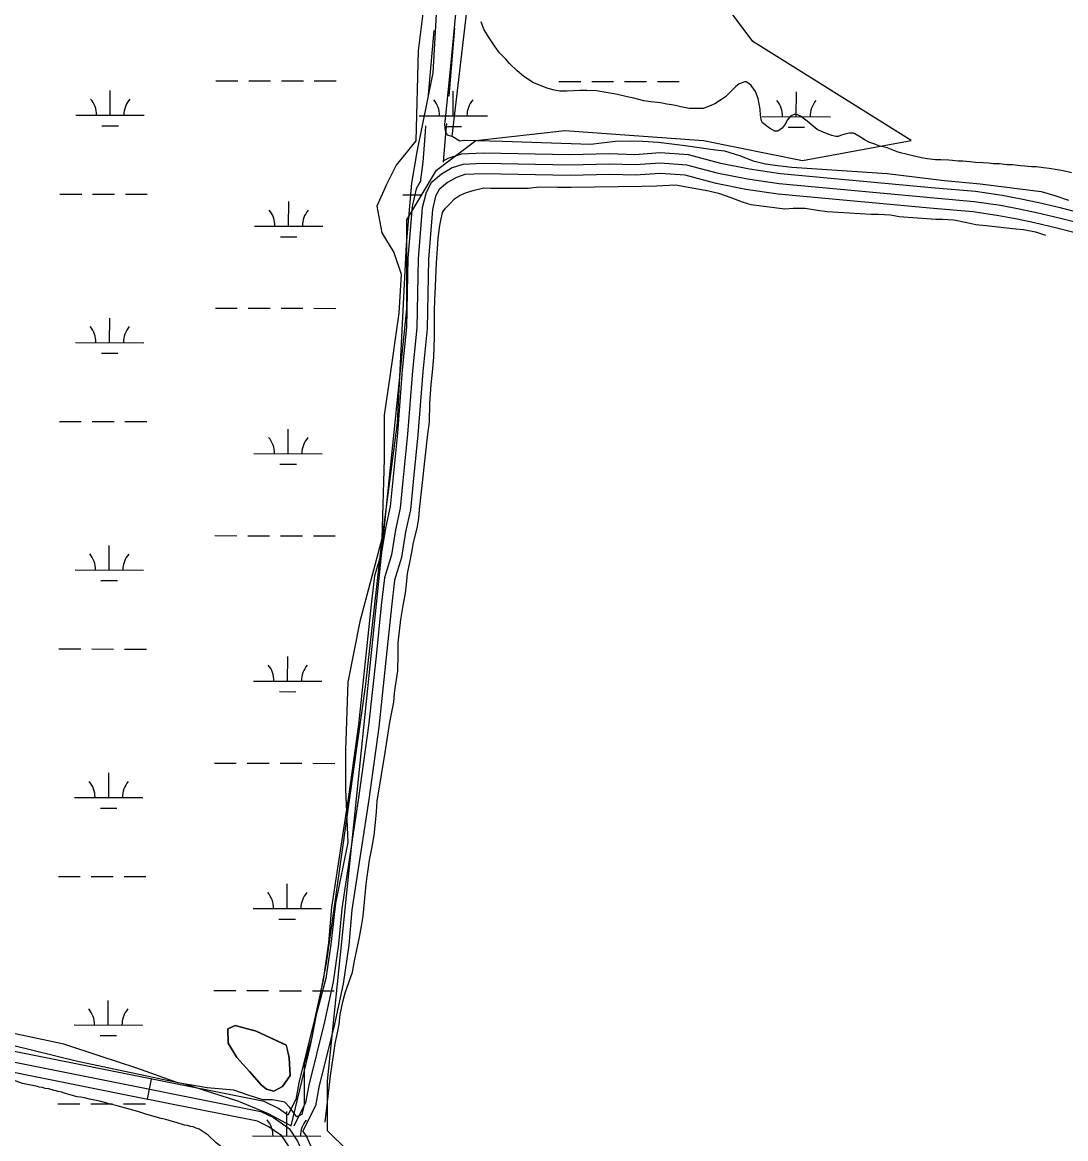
# Model space of a CAD drawing. Extents: x 3219052 to 3256913, y 800770 to 826146.
# Drawn here: x 3240658 to 3242185, y 820836 to 822468 of the extents above; entities that cross this region are included whole.
import ezdxf

# ---------------------------------------------------------------- set-up
doc = ezdxf.new("R2010")
doc.units = 0
for name, color, linetype in [('V-ROAD-CNTR', 7, 'Continuous'), ('V-SITE-VEGE', 7, 'Continuous'), ('V-TOPO-SHOR', 7, 'Continuous'), ('V-WETL-SWMP', 7, 'Continuous')]:
    doc.layers.add(name, color=color, linetype=linetype)

msp = doc.modelspace()

# ---------------------------------------------------------------- linework, layer by layer
at = {"layer": 'V-ROAD-CNTR'}
for p, q in [((3241252.3, 822357), (3241261, 822456.6)), ((3241282.7, 822360.2), (3241291.4, 822459.8)), ((3240841.4, 820893.4), (3240847.3, 820922.8))]:
    msp.add_line(p, q, dxfattribs=at)
for points in [[(3241240.8, 822234), (3241244.6, 822263.7), (3241248.1, 822308.4), (3241248.9, 822317.2)], [(3241274.7, 822264.1), (3241278, 822305.9), (3241279.3, 822320.4)], [(3242218.4, 822186.5), (3242178.8, 822196.4), (3242145.5, 822204.4), (3242119.7, 822209.7), (3242092, 822215.1), (3242052.8, 822220.8), (3241993.9, 822225.9), (3241767.6, 822246.9), (3241722, 822253.6), (3241680.3, 822261.8), (3241633.2, 822274.5), (3241591.6, 822277.3), (3241554.7, 822274.8), (3241517.3, 822276), (3241459.6, 822274.6), (3241333, 822276.8), (3241300.3, 822275.5), (3241281.1, 822269.1), (3241274.3, 822265.1)], [(3242214.2, 822172.1), (3242175.3, 822181.9), (3242142.2, 822189.8), (3242116.8, 822195), (3242089.5, 822200.3), (3242051.1, 822205.9), (3241992.6, 822211), (3241765.8, 822232), (3241719.4, 822238.8), (3241676.9, 822247.2), (3241630.7, 822259.6), (3241591.6, 822262.3), (3241555, 822259.8), (3241517.3, 822261), (3241459.7, 822259.6), (3241333.2, 822261.7), (3241303, 822260.6), (3241287.3, 822255.4), (3241271.8, 822246.3), (3241256.6, 822233.4), (3241249, 822219.6), (3241243.6, 822196.9), (3241237.5, 822122.7), (3241235.6, 822021.5), (3241229.3, 821958.6), (3241222.1, 821866.2), (3241215.3, 821797.7), (3241211.4, 821757.7), (3241204.4, 821725.9), (3241198.3, 821689.4), (3241188.1, 821655.7), (3241183.6, 821615.3), (3241175.9, 821541.4), (3241165.1, 821439.4), (3241150.3, 821334), (3241125.8, 821172.3), (3241121.1, 821120.2), (3241113.3, 821065), (3241100.3, 821006.5), (3241077.8, 820914), (3241072.8, 820888.4), (3241055.5, 820853.9)], [(3242209.9, 822157.7), (3242171.7, 822167.3), (3242139, 822175.1), (3242113.8, 822180.3), (3242087, 822185.5), (3242049.3, 822191), (3241991.2, 822196.1), (3241764, 822217.1), (3241716.9, 822224), (3241673.5, 822232.6), (3241628.2, 822244.8), (3241591.6, 822247.2), (3241555.2, 822244.8), (3241517.2, 822246), (3241459.7, 822244.6), (3241333.3, 822246.7), (3241305.7, 822245.7), (3241293.6, 822241.6), (3241280.5, 822234), (3241268.4, 822223.7), (3241263.1, 822214.1), (3241258.5, 822194.5), (3241252.5, 822121.9), (3241250.6, 822020.6), (3241244.2, 821957.3), (3241237, 821864.9), (3241230.2, 821796.2), (3241226.3, 821755.4), (3241219.2, 821723.1), (3241213, 821685.9), (3241202.9, 821652.6), (3241198.5, 821613.6), (3241190.8, 821539.8), (3241180, 821437.6), (3241165.2, 821331.8), (3241140.7, 821170.5), (3241136, 821118.5), (3241128, 821062.3), (3241114.9, 821003.1), (3241092.4, 820910.8), (3241087.1, 820883.5), (3241069, 820847.3)], [(3241241.5, 822237), (3241234.8, 822225), (3241228.8, 822199.2), (3241222.5, 822123.5), (3241220.6, 822022.4), (3241214.3, 821960), (3241207.1, 821867.6), (3241200.4, 821799.2), (3241196.6, 821760.1), (3241189.7, 821728.8), (3241183.7, 821692.8), (3241173.4, 821658.7), (3241168.7, 821616.9), (3241160.9, 821542.9), (3241150.2, 821441.2), (3241135.5, 821336.2), (3241110.9, 821174.1), (3241106.2, 821121.9), (3241098.5, 821067.7), (3241085.7, 821009.9), (3241063.1, 820917.2), (3241058.5, 820893.2), (3241047, 820870.3)], [(3241047, 820870.3), (3241033.4, 820879.8), (3241012.2, 820889.9), (3240826.2, 820927), (3240430.1, 821006.4)], [(3240427.6, 820991.6), (3240823.2, 820912.3), (3241007.4, 820875.6), (3241025.8, 820866.7), (3241048.9, 820850.7), (3241061, 820832.2), (3241069.9, 820811.8), (3241071, 820794), (3241055.3, 820492.8), (3241010.8, 820061.5), (3240957.8, 819536.6), (3240915.6, 818810.1), (3240849.5, 818281.7)], [(3240834.6, 818283.6), (3240900.6, 818811.4), (3240942.9, 819537.8), (3240995.8, 820063), (3241040.3, 820494), (3241056, 820793.9), (3241055.1, 820808.3), (3241047.7, 820825.1), (3241037.9, 820840), (3241018.2, 820853.7), (3241002.6, 820861.2), (3240820.3, 820897.6), (3240425, 820976.8)], [(3240934.8, 818882.7), (3240972.8, 819535.5), (3241025.7, 820059.9), (3241070.3, 820491.6), (3241086, 820794.1), (3241084.7, 820815.4), (3241074.2, 820839.4), (3241069, 820847.3)]]:
    msp.add_lwpolyline(points, dxfattribs=at)
at = {"layer": 'V-SITE-VEGE'}
for p, q in [((3241262.3, 822625.5), (3241237.5, 822426.6)), ((3241237.5, 822426.6), (3241233.9, 822295.2)), ((3241233.9, 822295.2), (3241205.5, 822259.7)), ((3241205.5, 822259.7), (3241191.3, 822231.3)), ((3241191.3, 822231.3), (3241177.2, 822199.3)), ((3241177.2, 822199.3), (3241184.3, 822160.3)), ((3241184.3, 822160.3), (3241202, 822131.9)), ((3241202, 822131.9), (3241212.6, 822099.9)), ((3241212.6, 822099.9), (3241209.1, 822043.1)), ((3241209.1, 822043.1), (3241194.9, 821943.6)), ((3241194.9, 821943.6), (3241187.8, 821893.9)), ((3241187.8, 821893.9), (3241187.8, 821830)), ((3241187.8, 821830), (3241184.3, 821712.8)), ((3241184.3, 821712.8), (3241152.3, 821592.1)), ((3241152.3, 821592.1), (3241134.6, 821503.3)), ((3241134.6, 821503.3), (3241131, 821403.8)), ((3241131, 821403.8), (3241131, 821347)), ((3241131, 821347), (3241134.6, 821268.9)), ((3241134.6, 821268.9), (3241116.8, 821180.1)), ((3241116.8, 821180.1), (3241109.7, 821119.7)), ((3241109.7, 821119.7), (3241102.6, 821070)), ((3241102.6, 821070), (3241088.4, 821016.7)), ((3241088.4, 821016.7), (3241081.3, 820981.2)), ((3240970, 821001.2), (3240958.9, 820996.5)), ((3241000.6, 820992.8), (3240970, 821001.2)), ((3240719.3, 820974.1), (3240634.1, 820991.9)), ((3240958.9, 820996.5), (3240959.6, 820975.4)), ((3241044.7, 820972.4), (3241000.6, 820992.8)), ((3240772.5, 820956.4), (3240719.3, 820974.1)), ((3240959.6, 820975.4), (3240972.3, 820954.3)), ((3241048.6, 820954.1), (3241044.7, 820972.4)), ((3241081.3, 820981.2), (3241070.7, 820945.7)), ((3240825.8, 820938.6), (3240772.5, 820956.4)), ((3240972.3, 820954.3), (3240990.9, 820934)), ((3241050.5, 820928.3), (3241048.6, 820954.1)), ((3240886.1, 820917.3), (3240825.8, 820938.6)), ((3240990.9, 820934), (3241008.3, 820914.1)), ((3241070.7, 820945.7), (3241070.7, 820903.1)), ((3241038.9, 820912), (3241050.5, 820928.3)), ((3240928.7, 820910.2), (3240886.1, 820917.3)), ((3240967.7, 820906.6), (3240928.7, 820910.2)), ((3240989, 820899.5), (3240967.7, 820906.6)), ((3241008.3, 820914.1), (3241015.5, 820908.1)), ((3241015.5, 820908.1), (3241026.6, 820905.3)), ((3241026.6, 820905.3), (3241038.9, 820912)), ((3241070.7, 820903.1), (3241070.7, 820885.3)), ((3241010.3, 820892.4), (3240989, 820899.5)), ((3241024.5, 820892.4), (3241010.3, 820892.4)), ((3241042.3, 820888.9), (3241024.5, 820892.4)), ((3241049.4, 820881.8), (3241042.3, 820888.9)), ((3241070.7, 820885.3), (3241067.1, 820871.1)), ((3241060, 820867.6), (3241049.4, 820881.8)), ((3241067.1, 820871.1), (3241060, 820867.6))]:
    msp.add_line(p, q, dxfattribs=at)
for points in [[(3241797, 822330.9), (3241793, 822333), (3241788.5, 822334), (3241782.4, 822331), (3241777.8, 822325.9), (3241774.3, 822319.4), (3241770.2, 822313.8), (3241763.6, 822309.3), (3241759.1, 822309.3), (3241751.5, 822313.4), (3241741.4, 822321.5), (3241739.9, 822324.5), (3241738.4, 822332.6), (3241737.9, 822341.2), (3241735, 822356.9), (3241730.9, 822367), (3241724.9, 822376.1), (3241721.4, 822379.1), (3241717.3, 822381.2), (3241715.3, 822381.2), (3241707.2, 822378.2), (3241702.2, 822374.7), (3241687, 822359.5), (3241681.4, 822355.5), (3241671.3, 822349), (3241665.7, 822346.5), (3241655.1, 822342.4), (3241634.4, 822342.5), (3241626.3, 822344), (3241611.6, 822347.1), (3241601.5, 822348.7), (3241591.9, 822350.7), (3241577.8, 822352.3), (3241567.7, 822353.8), (3241553, 822357.4), (3241543.4, 822359.4), (3241529.3, 822363), (3241520.7, 822364.5), (3241498.5, 822368.1), (3241484.3, 822368.7), (3241474.2, 822368.7), (3241455.5, 822367.8), (3241444.9, 822367.8), (3241434.3, 822369.8), (3241426.2, 822371.9), (3241405.5, 822380.5), (3241391.4, 822389.7), (3241382.4, 822397.3), (3241371.3, 822408.4), (3241365.7, 822414.5), (3241356.7, 822423.6), (3241350.1, 822432.7), (3241339.5, 822448.4), (3241333.5, 822458.6), (3241329.5, 822469.2)], [(3242193.5, 822248.5), (3242180.9, 822251), (3242172.8, 822252.6), (3242160.7, 822254.6), (3242152.1, 822255.7), (3242141.5, 822257.2), (3242134.9, 822257.2), (3242124.8, 822257.8), (3242118.7, 822258.3), (3242107.1, 822259.8), (3242099, 822259.8), (3242087.9, 822261.4), (3242079.3, 822261.4), (3242072.2, 822262.4), (3242064.2, 822263), (3242053, 822263.5), (3242045, 822264.5), (3242034.4, 822265.1), (3242027.3, 822265.1), (3242019.2, 822266.1), (3242013.6, 822266.7), (3242002, 822267.2), (3241994.4, 822267.2), (3241982.3, 822268.8), (3241973.7, 822270.3), (3241959.1, 822273.4), (3241951.5, 822275.4), (3241942.9, 822277.5), (3241938.4, 822279), (3241933.3, 822281), (3241923.7, 822284.6), (3241911.6, 822287.7), (3241907.1, 822289.7), (3241897, 822293.3), (3241891.4, 822295.8), (3241885.9, 822299.3), (3241882.4, 822301.9), (3241876.3, 822305.4), (3241874.3, 822306.5), (3241868.7, 822306.5), (3241861.6, 822305), (3241855.6, 822303), (3241852, 822301.5), (3241848.5, 822301.5), (3241842.9, 822303), (3241828.3, 822308.1), (3241821.2, 822311.7), (3241806.6, 822323.8), (3241797, 822330.9)], [(3240904.4, 820853.5), (3240899.9, 820855), (3240895.8, 820855.6), (3240883.7, 820859.1), (3240878.2, 820860.7), (3240868.6, 820863.7), (3240861.5, 820865.3), (3240849.4, 820868.8), (3240840.8, 820870.9), (3240827.2, 820875.5), (3240797.4, 820883.6), (3240785.2, 820886.7), (3240780.7, 820888.2), (3240771.1, 820890.3), (3240764.5, 820891.8), (3240756.5, 820893.3), (3240751.4, 820894.9), (3240743.8, 820896.4), (3240738.8, 820896.9), (3240726.7, 820900.5), (3240720.1, 820902), (3240716.1, 820903.6), (3240711, 820904.6), (3240708, 820905.6), (3240704.4, 820906.1), (3240702.4, 820907.1), (3240699.9, 820907.6), (3240697.4, 820908.7), (3240691.8, 820909.2), (3240687.8, 820910.7), (3240683.2, 820911.2), (3240680.7, 820912.2), (3240675.7, 820912.8), (3240658.5, 820916.3), (3240638.8, 820923.5)], [(3240589, 820775.3), (3240726.5, 820767.4), (3240857.2, 820759.1), (3240903.8, 820773.7), (3240944.2, 820772), (3240955.8, 820796.3), (3240952.3, 820803.9), (3240950.8, 820808.9), (3240947.8, 820816.5), (3240948.8, 820819), (3240949.3, 820822.6), (3240947.8, 820825.1), (3240942.2, 820829.7), (3240930.1, 820840.8), (3240917, 820849.4), (3240911.5, 820851.5), (3240908.4, 820853), (3240904.4, 820853.5)]]:
    msp.add_lwpolyline(points, dxfattribs=at)
at = {"layer": 'V-TOPO-SHOR'}
for points in [[(3240578.4, 820988.4), (3240737, 820949.7), (3240895.6, 820916.1), (3240974.8, 820890.3), (3241018.3, 820872.3), (3241051.5, 820854.3), (3241079.9, 820972), (3241103.2, 821092.2), (3241160.3, 821496.4), (3241183.8, 821703.6), (3241207.2, 821882.6), (3241220.5, 822143.6), (3241228.4, 822233.1), (3241236.2, 822279.2), (3241259.4, 822394.3), (3241270.1, 822583.6), (3241330.3, 823233.4), (3241424.3, 824133.9), (3241421.9, 824236.3), (3241421.9, 824236.3)], [(3241314.3, 822727.7), (3241298.5, 822547.6), (3241284.5, 822399.6), (3241277.5, 822332.1), (3241276, 822319), (3241277.1, 822309.6), (3241280, 822303.7), (3241282.8, 822302.8), (3241287.4, 822301.8)], [(3241287.4, 822301.8), (3241307.3, 822472.1), (3241334.5, 822724.9)], [(3241287.4, 822301.8), (3241298.3, 822295), (3241305.1, 822295.9), (3241360.6, 822294.4), (3241490.1, 822290.1), (3241525.9, 822294.8), (3241548.3, 822295.2), (3241566.2, 822294.5), (3241589.2, 822293), (3241604.7, 822291.1), (3241628.2, 822288.3), (3241672.4, 822281.9), (3241685.9, 822280.2), (3241707.7, 822273.6), (3241727.7, 822265.7), (3241745.6, 822261.2), (3241763.2, 822259.1), (3241784.1, 822256.5), (3241923.8, 822247.2), (3242007.3, 822237.2), (3242059.6, 822232.2), (3242149, 822220.8), (3242168.8, 822215.2), (3242188.8, 822208.4)], [(3241101.6, 820859.6), (3241109.5, 820927.4), (3241114.4, 820964.3), (3241115.9, 820975), (3241119.3, 820990.7), (3241122, 821003), (3241123.4, 821017.1), (3241127.1, 821035.7), (3241130.8, 821048.8), (3241136.2, 821064.1), (3241141.3, 821079.4), (3241144.6, 821096), (3241147.8, 821111.9), (3241151.5, 821130.4), (3241154.4, 821146.4), (3241157.1, 821161), (3241161.4, 821207.2), (3241163.1, 821218.9), (3241164.3, 821228.8), (3241166.2, 821243), (3241169.7, 821260.3), (3241173.3, 821278.9), (3241175.1, 821298.3), (3241176.4, 821313.9), (3241177.4, 821329.5), (3241189.2, 821400.3), (3241196, 821444.8), (3241201.8, 821474.3), (3241203, 821487.3), (3241205, 821501.1), (3241207.6, 821519.7), (3241208.2, 821544.3), (3241208.3, 821560.8), (3241210.4, 821578.1), (3241212.3, 821595.2), (3241215.7, 821615.6), (3241218.8, 821633.7), (3241221, 821650.9), (3241222.1, 821662.3), (3241225.1, 821678.3), (3241228.1, 821693.5), (3241230.7, 821707.5), (3241235.9, 821728.7), (3241238.7, 821742.6), (3241239.7, 821755.9), (3241251.9, 821865.9), (3241254, 821884), (3241254.7, 821910.9), (3241256.6, 821938.6), (3241258.6, 821956.8), (3241260.5, 821978.6), (3241261.5, 822007.3), (3241261.4, 822028.3), (3241261.3, 822046.2), (3241261.9, 822061.9), (3241262.8, 822082.3), (3241264.3, 822116.8), (3241265.8, 822137.1), (3241266.6, 822152.1), (3241268.9, 822168.2), (3241270.2, 822176.1), (3241273.1, 822190.1), (3241277.5, 822196.8), (3241284.4, 822203.4), (3241290.8, 822210.4), (3241297.9, 822215.3), (3241308.3, 822219.7), (3241319.6, 822223), (3241333.5, 822226.4), (3241343.8, 822225.9), (3241398.3, 822226), (3241414.4, 822227.9), (3241441.4, 822227.2), (3241461.4, 822227.1), (3241564, 822228.7), (3241586.2, 822229.3), (3241613.9, 822230.7), (3241662.5, 822222.1), (3241676.9, 822218.3), (3241694.7, 822212.1), (3241711.4, 822205.9), (3241724.4, 822202.1), (3241773.9, 822195.8), (3241786.1, 822196.5), (3241803.8, 822196.5), (3241821.5, 822193.5), (3241836, 822191.7), (3241900.1, 822187.9), (3241911, 822187.7), (3241928.4, 822186.8), (3241941.1, 822184.4), (3241994.8, 822180.5), (3242004.7, 822180.3), (3242021, 822179.4), (3242040.3, 822175.6), (3242053.2, 822172.8), (3242068.3, 822171), (3242112.1, 822166.2), (3242123.3, 822165.2), (3242140.4, 822162), (3242155.3, 822156.9)]]:
    msp.add_lwpolyline(points, dxfattribs=at)
at = {"layer": 'V-WETL-SWMP'}
for p, q in [((3241727.2, 822440.3), (3241683.8, 822498.3)), ((3241958.8, 822295.5), (3241727.2, 822440.3)), ((3240941.6, 822383), (3240973.6, 822383)), ((3240989.6, 822382.9), (3241021.6, 822382.9)), ((3241037.6, 822382.8), (3241069.6, 822382.8)), ((3241085.6, 822382.7), (3241117.6, 822382.7)), ((3241443.5, 822382), (3241475.5, 822381.9)), ((3241491.5, 822381.9), (3241523.5, 822381.8)), ((3241539.5, 822381.8), (3241571.5, 822381.7)), ((3241587.5, 822381.7), (3241619.5, 822381.6)), ((3240786.9, 822332.6), (3240787, 822368.6)), ((3241288.8, 822331.6), (3241288.9, 822367.6)), ((3241790.7, 822330.5), (3241790.8, 822366.5)), ((3240736.9, 822332.7), (3240836.9, 822332.5)), ((3241238.8, 822331.7), (3241338.8, 822331.5)), ((3241740.7, 822330.6), (3241840.7, 822330.4)), ((3240774.9, 822317.2), (3240798.9, 822317.2)), ((3241276.8, 822316.2), (3241300.8, 822316.1)), ((3241322.1, 822295.5), (3241452.3, 822310)), ((3241452.3, 822310), (3241654.9, 822295.5)), ((3241778.7, 822315.1), (3241802.7, 822315.1)), ((3241264.2, 822252.1), (3241322.1, 822295.5)), ((3241654.9, 822295.5), (3241799.6, 822266.5)), ((3241799.6, 822266.5), (3241958.8, 822295.5)), ((3241220.8, 822179.6), (3241264.2, 822252.1)), ((3240713.3, 822217.3), (3240745.3, 822217.3)), ((3240761.3, 822217.2), (3240793.3, 822217.2)), ((3240809.3, 822217.1), (3240841.3, 822217.1)), ((3241215.2, 822216.3), (3241242.7, 822216.2)), ((3241048, 822170.2), (3241048.1, 822206.2)), ((3241220.8, 822049.3), (3241220.8, 822179.6)), ((3240998, 822170.3), (3241098, 822170.1)), ((3241036, 822154.8), (3241060, 822154.8)), ((3240940.9, 822050.4), (3240972.9, 822050.3)), ((3240988.9, 822050.3), (3241020.9, 822050.2)), ((3241036.9, 822050.2), (3241068.9, 822050.1)), ((3241084.9, 822050.1), (3241116.9, 822050)), ((3241105, 820919.6), (3241220.8, 822049.3)), ((3240786.2, 821999.9), (3240786.3, 822035.9)), ((3240736.2, 822000.1), (3240836.2, 821999.8)), ((3240774.2, 821984.5), (3240798.2, 821984.5)), ((3240712.6, 821884.7), (3240744.6, 821884.6)), ((3240760.6, 821884.6), (3240792.6, 821884.5)), ((3240808.6, 821884.5), (3240840.6, 821884.4)), ((3241047.3, 821837.5), (3241047.4, 821873.5)), ((3240997.3, 821837.6), (3241097.3, 821837.4)), ((3241035.3, 821822.1), (3241059.3, 821822.1)), ((3240940.2, 821717.7), (3240972.2, 821717.6)), ((3240988.2, 821717.6), (3241020.2, 821717.5)), ((3241036.2, 821717.5), (3241068.2, 821717.4)), ((3241084.2, 821717.4), (3241116.2, 821717.3)), ((3240785.5, 821667.3), (3240785.6, 821703.3)), ((3240735.5, 821667.4), (3240835.5, 821667.2)), ((3240773.5, 821651.9), (3240797.5, 821651.8)), ((3240711.9, 821552), (3240743.9, 821551.9)), ((3240759.9, 821551.9), (3240791.9, 821551.8)), ((3240807.9, 821551.8), (3240839.9, 821551.7)), ((3241046.6, 821504.9), (3241046.7, 821540.9)), ((3240996.6, 821505), (3241096.6, 821504.8)), ((3241034.6, 821489.5), (3241058.6, 821489.4)), ((3240939.5, 821385), (3240971.5, 821385)), ((3240987.5, 821384.9), (3241019.5, 821384.9)), ((3241035.5, 821384.8), (3241067.5, 821384.7)), ((3241083.5, 821384.7), (3241115.5, 821384.6)), ((3240784.8, 821334.6), (3240784.9, 821370.6)), ((3240734.8, 821334.7), (3240834.8, 821334.5)), ((3240772.8, 821319.2), (3240796.8, 821319.1)), ((3240711.2, 821219.3), (3240743.2, 821219.3)), ((3240759.2, 821219.2), (3240791.2, 821219.2)), ((3240807.2, 821219.1), (3240839.2, 821219.1)), ((3241045.9, 821172.2), (3241046, 821208.2)), ((3240995.9, 821172.3), (3241095.9, 821172.1)), ((3241033.9, 821156.8), (3241057.9, 821156.7)), ((3240938.8, 821052.3), (3240970.8, 821052.3)), ((3240986.8, 821052.2), (3241018.8, 821052.2)), ((3241034.8, 821052.1), (3241066.8, 821052.1)), ((3241082.8, 821052), (3241114.8, 821052)), ((3240784.1, 821001.9), (3240784.2, 821037.9)), ((3240734.1, 821002), (3240834.1, 821001.8)), ((3240958.9, 820996.5), (3240970, 821001.2)), ((3240970, 821001.2), (3241000.6, 820992.8)), ((3240772.1, 820986.5), (3240796.1, 820986.5)), ((3240959.6, 820975.4), (3240958.9, 820996.5)), ((3241000.6, 820992.8), (3241044.6, 820972.4)), ((3240972.3, 820954.3), (3240959.6, 820975.4)), ((3241044.6, 820972.4), (3241048.6, 820954.1)), ((3240990.9, 820934), (3240972.3, 820954.3)), ((3241048.6, 820954.1), (3241050.5, 820928.3)), ((3241008.3, 820914.1), (3240990.9, 820934)), ((3241050.5, 820928.3), (3241038.9, 820912)), ((3241105, 820847.2), (3241105, 820919.6)), ((3241015.5, 820908.1), (3241008.3, 820914.1)), ((3241026.6, 820905.3), (3241015.5, 820908.1)), ((3241038.9, 820912), (3241026.6, 820905.3)), ((3240710.5, 820886.6), (3240742.5, 820886.6)), ((3240758.5, 820886.5), (3240790.5, 820886.5)), ((3240806.5, 820886.4), (3240838.5, 820886.4)), ((3241045.2, 820839.5), (3241045.3, 820875.5)), ((3240995.2, 820839.6), (3241095.2, 820839.4)), ((3241133.9, 820818.2), (3241105, 820847.2))]:
    msp.add_line(p, q, dxfattribs=at)
for centre, start, end in [((3240731.7, 822333.2), 359.1081, 40.6518), ((3240842.2, 822333), 139.1081, 180.6517), ((3241233.6, 822332.2), 359.1081, 40.6518), ((3241344.1, 822331.9), 139.1081, 180.6517), ((3241735.5, 822331.1), 359.1081, 40.6518), ((3241846, 822330.9), 139.1081, 180.6517), ((3240992.8, 822170.8), 359.1081, 40.6518), ((3241103.3, 822170.6), 139.1081, 180.6517), ((3240731, 822000.5), 359.1081, 40.6518), ((3240841.5, 822000.3), 139.1081, 180.6517), ((3240992.1, 821838.1), 359.1081, 40.6518), ((3241102.6, 821837.9), 139.1081, 180.6517), ((3240730.3, 821667.9), 359.1081, 40.6518), ((3240840.8, 821667.6), 139.1081, 180.6517), ((3240991.4, 821505.5), 359.1081, 40.6518), ((3241101.9, 821505.2), 139.1081, 180.6517), ((3240729.6, 821335.2), 359.1081, 40.6518), ((3240840.1, 821335), 139.1081, 180.6517), ((3240990.7, 821172.8), 359.1081, 40.6518), ((3241101.2, 821172.5), 139.1081, 180.6517), ((3240728.9, 821002.5), 359.1081, 40.6518), ((3240839.4, 821002.3), 139.1081, 180.6517), ((3240990, 820840.1), 359.1081, 40.6518), ((3241100.5, 820839.9), 139.1081, 180.6517)]:
    msp.add_arc(centre, 35.2, start, end, dxfattribs=at)

doc.saveas('drawing.dxf')
